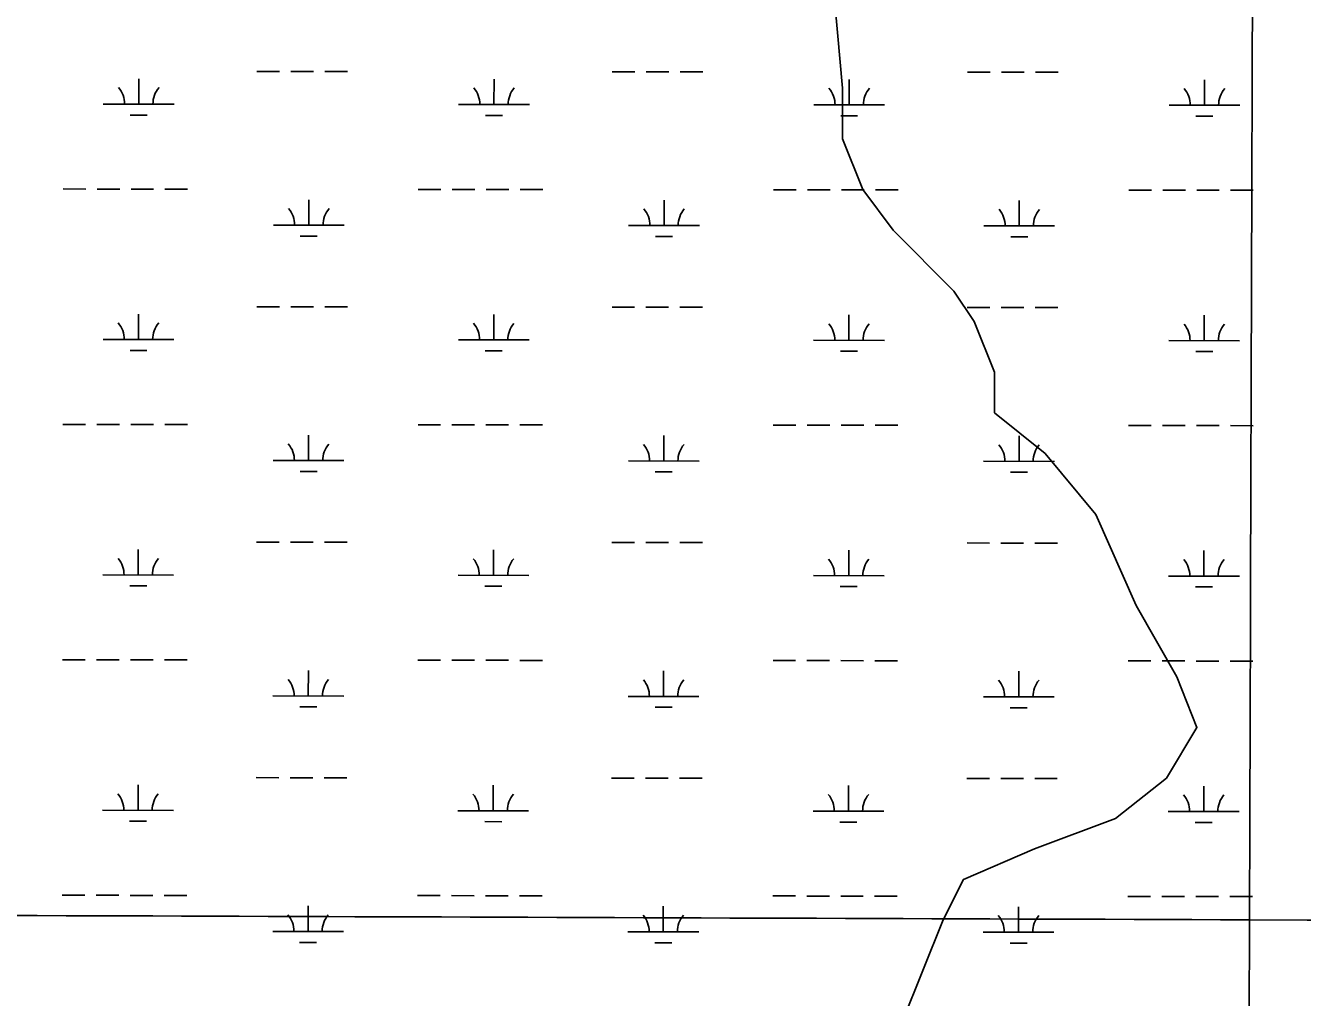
# Model space of a CAD drawing. Extents: x 3148686 to 3186545, y 916144 to 941516.
# Drawn here: x 3153825 to 3155629, y 927498 to 928871 of the extents above; entities that cross this region are included whole.
import ezdxf

# ---------------------------------------------------------------- set-up
doc = ezdxf.new("R2010")
doc.units = 0
for name, color, linetype in [('V-GRID-MAJR', 7, 'Continuous'), ('V-TOPO-SHOR', 7, 'Continuous'), ('V-WETL-SWMP', 7, 'Continuous')]:
    doc.layers.add(name, color=color, linetype=linetype)

msp = doc.modelspace()

# ---------------------------------------------------------------- linework, layer by layer
at = {"layer": 'V-GRID-MAJR'}
for points in [[(3155532.8, 921545.6), (3155553.9, 927607.5), (3155575.1, 933670.5), (3155596.3, 939733.5), (3155596.3, 939734.6)], [(3152944, 927616.7), (3155553.9, 927607.5), (3160773.9, 927589.6), (3165993.8, 927572.5), (3171213.8, 927556.2), (3176433.8, 927540.7), (3181653.7, 927525.9), (3184263.7, 927518.7)]]:
    msp.add_spline(points, degree=3, dxfattribs=at)
at = {"layer": 'V-TOPO-SHOR'}
msp.add_lwpolyline([(3155063.5, 927464.1), (3155121, 927607.4), (3155149.7, 927664.7), (3155250.1, 927707.6), (3155364.8, 927750.5), (3155436.6, 927807.7), (3155479.6, 927879.4), (3155451.1, 927951.1), (3155393.8, 928051.5), (3155336.6, 928180.5), (3155265, 928266.6), (3155193.4, 928324), (3155193.5, 928381.3), (3155164.9, 928453), (3155136.3, 928496.1), (3155050.4, 928582.2), (3155007.4, 928639.6), (3154978.8, 928711.3), (3154978.9, 928782.9), (3154964.7, 928940.6)], dxfattribs=at)
at = {"layer": 'V-WETL-SWMP'}
for p, q in [((3154151.6, 928806.5), (3154183.6, 928806.5)), ((3154199.6, 928806.4), (3154231.6, 928806.4)), ((3154247.6, 928806.4), (3154279.6, 928806.4)), ((3154653.6, 928806), (3154685.6, 928805.9)), ((3154701.6, 928805.9), (3154733.6, 928805.9)), ((3154749.6, 928805.9), (3154781.6, 928805.8)), ((3155155.5, 928805.4), (3155187.5, 928805.4)), ((3155203.5, 928805.4), (3155235.5, 928805.3)), ((3155251.5, 928805.3), (3155283.5, 928805.3)), ((3153984.5, 928760.2), (3153984.6, 928796.2)), ((3154486.4, 928759.7), (3154486.5, 928795.7)), ((3154988.4, 928759.2), (3154988.4, 928795.2)), ((3155490.3, 928758.6), (3155490.3, 928794.6)), ((3153934.5, 928760.3), (3154034.5, 928760.2)), ((3154436.4, 928759.8), (3154536.4, 928759.7)), ((3154938.4, 928759.2), (3155038.4, 928759.1)), ((3155440.3, 928758.7), (3155540.3, 928758.6)), ((3153972.5, 928744.8), (3153996.5, 928744.8)), ((3154474.4, 928744.3), (3154498.4, 928744.3)), ((3154976.3, 928743.8), (3155000.3, 928743.7)), ((3155478.2, 928743.2), (3155502.2, 928743.2)), ((3153877.6, 928640.3), (3153909.6, 928640.2)), ((3153925.6, 928640.2), (3153957.6, 928640.2)), ((3153973.6, 928640.2), (3154005.6, 928640.1)), ((3154021.6, 928640.1), (3154053.6, 928640.1)), ((3154379.5, 928639.7), (3154411.5, 928639.7)), ((3154427.5, 928639.7), (3154459.5, 928639.7)), ((3154475.5, 928639.6), (3154507.5, 928639.6)), ((3154523.5, 928639.6), (3154555.5, 928639.6)), ((3154224.8, 928589.2), (3154224.9, 928625.2)), ((3154726.7, 928588.6), (3154726.8, 928624.6)), ((3154881.4, 928639.2), (3154913.4, 928639.2)), ((3154929.4, 928639.2), (3154961.4, 928639.1)), ((3154977.4, 928639.1), (3155009.4, 928639.1)), ((3155025.4, 928639.1), (3155057.4, 928639)), ((3155228.6, 928588.1), (3155228.7, 928624.1)), ((3155383.3, 928638.7), (3155415.3, 928638.7)), ((3155431.3, 928638.6), (3155463.3, 928638.6)), ((3155479.3, 928638.6), (3155511.3, 928638.6)), ((3155527.3, 928638.5), (3155559.3, 928638.5)), ((3154174.8, 928589.2), (3154274.8, 928589.1)), ((3154676.7, 928588.7), (3154776.7, 928588.6)), ((3155178.6, 928588.2), (3155278.6, 928588.1)), ((3154212.8, 928573.7), (3154236.8, 928573.7)), ((3154714.7, 928573.2), (3154738.7, 928573.2)), ((3155216.6, 928572.7), (3155240.6, 928572.7)), ((3153984.2, 928427.6), (3153984.2, 928463.6)), ((3154151.3, 928473.8), (3154183.3, 928473.8)), ((3154199.3, 928473.8), (3154231.3, 928473.7)), ((3154247.3, 928473.7), (3154279.3, 928473.7)), ((3154486.1, 928427), (3154486.1, 928463)), ((3154653.2, 928473.3), (3154685.2, 928473.2)), ((3154701.2, 928473.2), (3154733.2, 928473.2)), ((3154749.2, 928473.2), (3154781.2, 928473.1)), ((3154988, 928426.5), (3154988, 928462.5)), ((3155155.1, 928472.8), (3155187.1, 928472.7)), ((3155203.1, 928472.7), (3155235.1, 928472.7)), ((3155251.1, 928472.7), (3155283.1, 928472.6)), ((3155489.9, 928426), (3155489.9, 928462)), ((3153934.2, 928427.6), (3154034.2, 928427.5)), ((3154436.1, 928427.1), (3154536.1, 928427)), ((3154938, 928426.6), (3155038, 928426.4)), ((3155439.9, 928426), (3155539.9, 928425.9)), ((3153972.2, 928412.1), (3153996.2, 928412.1)), ((3154474.1, 928411.6), (3154498.1, 928411.6)), ((3154976, 928411.1), (3155000, 928411.1)), ((3155477.9, 928410.6), (3155501.9, 928410.5)), ((3153877.2, 928307.6), (3153909.2, 928307.6)), ((3153925.2, 928307.5), (3153957.2, 928307.5)), ((3153973.2, 928307.5), (3154005.2, 928307.5)), ((3154021.2, 928307.4), (3154053.2, 928307.4)), ((3154379.1, 928307.1), (3154411.1, 928307)), ((3154427.1, 928307), (3154459.1, 928307)), ((3154475.1, 928307), (3154507.1, 928306.9)), ((3154523.1, 928306.9), (3154555.1, 928306.9)), ((3154881, 928306.5), (3154913, 928306.5)), ((3154929, 928306.5), (3154961, 928306.5)), ((3154977, 928306.4), (3155009, 928306.4)), ((3155025, 928306.4), (3155057, 928306.4)), ((3155382.9, 928306), (3155414.9, 928306)), ((3155430.9, 928306), (3155462.9, 928305.9)), ((3155478.9, 928305.9), (3155510.9, 928305.9)), ((3155526.9, 928305.9), (3155558.9, 928305.8)), ((3154224.5, 928256.5), (3154224.5, 928292.5)), ((3154726.4, 928256), (3154726.4, 928292)), ((3155228.3, 928255.4), (3155228.3, 928291.4)), ((3154174.5, 928256.5), (3154274.5, 928256.4)), ((3154676.4, 928256), (3154776.4, 928255.9)), ((3155178.3, 928255.5), (3155278.3, 928255.4)), ((3154212.5, 928241.1), (3154236.5, 928241)), ((3154714.4, 928240.5), (3154738.4, 928240.5)), ((3155216.3, 928240), (3155240.3, 928240)), ((3154150.9, 928141.1), (3154182.9, 928141.1)), ((3154198.9, 928141.1), (3154230.9, 928141.1)), ((3154246.9, 928141), (3154278.9, 928141)), ((3154652.9, 928140.6), (3154684.9, 928140.6)), ((3154700.9, 928140.6), (3154732.9, 928140.5)), ((3154748.9, 928140.5), (3154780.9, 928140.5)), ((3155154.8, 928140.1), (3155186.8, 928140)), ((3155202.8, 928140), (3155234.8, 928140)), ((3155250.8, 928140), (3155282.8, 928139.9)), ((3153983.8, 928094.9), (3153983.9, 928130.9)), ((3154485.7, 928094.4), (3154485.8, 928130.4)), ((3154987.7, 928093.8), (3154987.7, 928129.8)), ((3155489.6, 928093.3), (3155489.6, 928129.3)), ((3153933.8, 928094.9), (3154033.8, 928094.8)), ((3154435.7, 928094.4), (3154535.7, 928094.3)), ((3154937.7, 928093.9), (3155037.7, 928093.8)), ((3155439.6, 928093.3), (3155539.6, 928093.2)), ((3153971.8, 928079.5), (3153995.8, 928079.4)), ((3154473.7, 928078.9), (3154497.7, 928078.9)), ((3154975.6, 928078.4), (3154999.6, 928078.4)), ((3155477.5, 928077.9), (3155501.5, 928077.9)), ((3153876.9, 927974.9), (3153908.9, 927974.9)), ((3153924.9, 927974.9), (3153956.9, 927974.8)), ((3153972.9, 927974.8), (3154004.9, 927974.8)), ((3154020.9, 927974.8), (3154052.9, 927974.7)), ((3154378.8, 927974.4), (3154410.8, 927974.4)), ((3154426.8, 927974.3), (3154458.8, 927974.3)), ((3154474.8, 927974.3), (3154506.8, 927974.3)), ((3154522.8, 927974.2), (3154554.8, 927974.2)), ((3154880.7, 927973.9), (3154912.7, 927973.8)), ((3154928.7, 927973.8), (3154960.7, 927973.8)), ((3154976.7, 927973.8), (3155008.7, 927973.7)), ((3155024.7, 927973.7), (3155056.7, 927973.7)), ((3155382.6, 927973.3), (3155414.6, 927973.3)), ((3155430.6, 927973.3), (3155462.6, 927973.3)), ((3155478.6, 927973.2), (3155510.6, 927973.2)), ((3155526.6, 927973.2), (3155558.6, 927973.2)), ((3154224.1, 927923.8), (3154224.2, 927959.8)), ((3154726, 927923.3), (3154726.1, 927959.3)), ((3155227.9, 927922.8), (3155228, 927958.8)), ((3154174.1, 927923.9), (3154274.1, 927923.8)), ((3154676, 927923.3), (3154776, 927923.2)), ((3155177.9, 927922.8), (3155277.9, 927922.7)), ((3154212.1, 927908.4), (3154236.1, 927908.4)), ((3154714, 927907.9), (3154738, 927907.8)), ((3155215.9, 927907.3), (3155239.9, 927907.3)), ((3153983.5, 927762.2), (3153983.5, 927798.2)), ((3154150.6, 927808.5), (3154182.6, 927808.4)), ((3154198.6, 927808.4), (3154230.6, 927808.4)), ((3154246.6, 927808.4), (3154278.6, 927808.3)), ((3154485.4, 927761.7), (3154485.4, 927797.7)), ((3154652.5, 927807.9), (3154684.5, 927807.9)), ((3154700.5, 927807.9), (3154732.5, 927807.8)), ((3154748.5, 927807.8), (3154780.5, 927807.8)), ((3154987.3, 927761.2), (3154987.3, 927797.2)), ((3155154.4, 927807.4), (3155186.4, 927807.4)), ((3155202.4, 927807.4), (3155234.4, 927807.3)), ((3155250.4, 927807.3), (3155282.4, 927807.3)), ((3155489.2, 927760.6), (3155489.2, 927796.6)), ((3153933.5, 927762.3), (3154033.5, 927762.2)), ((3154435.4, 927761.7), (3154535.4, 927761.6)), ((3154937.3, 927761.2), (3155037.3, 927761.1)), ((3155439.2, 927760.7), (3155539.2, 927760.6)), ((3153971.5, 927746.8), (3153995.5, 927746.8)), ((3154473.4, 927746.3), (3154497.4, 927746.2)), ((3154975.3, 927745.7), (3154999.3, 927745.7)), ((3155477.2, 927745.2), (3155501.2, 927745.2)), ((3153876.5, 927642.3), (3153908.5, 927642.2)), ((3153924.5, 927642.2), (3153956.5, 927642.2)), ((3153972.5, 927642.1), (3154004.5, 927642.1)), ((3154020.5, 927642.1), (3154052.5, 927642.1)), ((3154378.4, 927641.7), (3154410.4, 927641.7)), ((3154426.4, 927641.7), (3154458.4, 927641.6)), ((3154474.4, 927641.6), (3154506.4, 927641.6)), ((3154522.4, 927641.6), (3154554.4, 927641.5)), ((3154880.3, 927641.2), (3154912.3, 927641.2)), ((3154928.3, 927641.1), (3154960.3, 927641.1)), ((3154976.3, 927641.1), (3155008.3, 927641.1)), ((3155024.3, 927641), (3155056.3, 927641)), ((3155382.2, 927640.7), (3155414.2, 927640.6)), ((3155430.2, 927640.6), (3155462.2, 927640.6)), ((3155478.2, 927640.6), (3155510.2, 927640.5)), ((3155526.2, 927640.5), (3155558.2, 927640.5)), ((3154223.8, 927591.1), (3154223.8, 927627.1)), ((3154725.7, 927590.6), (3154725.7, 927626.6)), ((3155227.6, 927590.1), (3155227.6, 927626.1)), ((3154173.8, 927591.2), (3154273.8, 927591.1)), ((3154211.8, 927575.7), (3154235.8, 927575.7)), ((3154675.7, 927590.7), (3154775.7, 927590.6)), ((3154713.7, 927575.2), (3154737.7, 927575.2)), ((3155177.6, 927590.1), (3155277.6, 927590)), ((3155215.6, 927574.7), (3155239.6, 927574.6))]:
    msp.add_line(p, q, dxfattribs=at)
for centre, start, end in [((3153929.3, 928760.8), 359.1678, 40.7115), ((3154039.8, 928760.6), 139.1678, 180.7115), ((3154431.2, 928760.2), 359.1678, 40.7115), ((3154541.7, 928760.1), 139.1678, 180.7115), ((3154933.1, 928759.7), 359.1678, 40.7115), ((3155043.6, 928759.6), 139.1678, 180.7115), ((3155435, 928759.2), 359.1678, 40.7115), ((3155545.5, 928759.1), 139.1678, 180.7115), ((3154169.6, 928589.7), 359.1678, 40.7115), ((3154280.1, 928589.6), 139.1678, 180.7115), ((3154671.5, 928589.2), 359.1678, 40.7115), ((3154782, 928589.1), 139.1678, 180.7115), ((3155173.4, 928588.6), 359.1678, 40.7115), ((3155283.9, 928588.5), 139.1678, 180.7115), ((3153928.9, 928428.1), 359.1678, 40.7115), ((3154039.4, 928428), 139.1678, 180.7115), ((3154430.9, 928427.6), 359.1678, 40.7115), ((3154541.3, 928427.4), 139.1678, 180.7115), ((3154932.8, 928427), 359.1678, 40.7115), ((3155043.2, 928426.9), 139.1678, 180.7115), ((3155434.7, 928426.5), 359.1678, 40.7115), ((3155545.2, 928426.4), 139.1678, 180.7115), ((3154169.2, 928257), 359.1678, 40.7115), ((3154279.7, 928256.9), 139.1678, 180.7115), ((3154671.1, 928256.5), 359.1678, 40.7115), ((3154781.6, 928256.4), 139.1678, 180.7115), ((3155173.1, 928256), 359.1678, 40.7115), ((3155283.5, 928255.9), 139.1678, 180.7115), ((3153928.6, 928095.4), 359.1678, 40.7115), ((3154039.1, 928095.3), 139.1678, 180.7115), ((3154430.5, 928094.9), 359.1678, 40.7115), ((3154541, 928094.8), 139.1678, 180.7115), ((3154932.4, 928094.4), 359.1678, 40.7115), ((3155042.9, 928094.2), 139.1678, 180.7115), ((3155434.3, 928093.8), 359.1678, 40.7115), ((3155544.8, 928093.7), 139.1678, 180.7115), ((3154168.9, 927924.4), 359.1678, 40.7115), ((3154279.4, 927924.2), 139.1678, 180.7115), ((3154670.8, 927923.8), 359.1678, 40.7115), ((3154781.3, 927923.7), 139.1678, 180.7115), ((3155172.7, 927923.3), 359.1678, 40.7115), ((3155283.2, 927923.2), 139.1678, 180.7115), ((3153928.2, 927762.7), 359.1678, 40.7115), ((3154038.7, 927762.6), 139.1678, 180.7115), ((3154430.1, 927762.2), 359.1678, 40.7115), ((3154540.6, 927762.1), 139.1678, 180.7115), ((3154932.1, 927761.7), 359.1678, 40.7115), ((3155042.5, 927761.6), 139.1678, 180.7115), ((3155434, 927761.2), 359.1678, 40.7115), ((3155544.5, 927761), 139.1678, 180.7115), ((3154168.5, 927591.7), 359.1678, 40.7115), ((3154279, 927591.6), 139.1678, 180.7115), ((3154670.4, 927591.1), 359.1678, 40.7115), ((3154780.9, 927591), 139.1678, 180.7115), ((3155172.3, 927590.6), 359.1678, 40.7115), ((3155282.8, 927590.5), 139.1678, 180.7115)]:
    msp.add_arc(centre, 35.2, start, end, dxfattribs=at)

doc.saveas('drawing.dxf')
